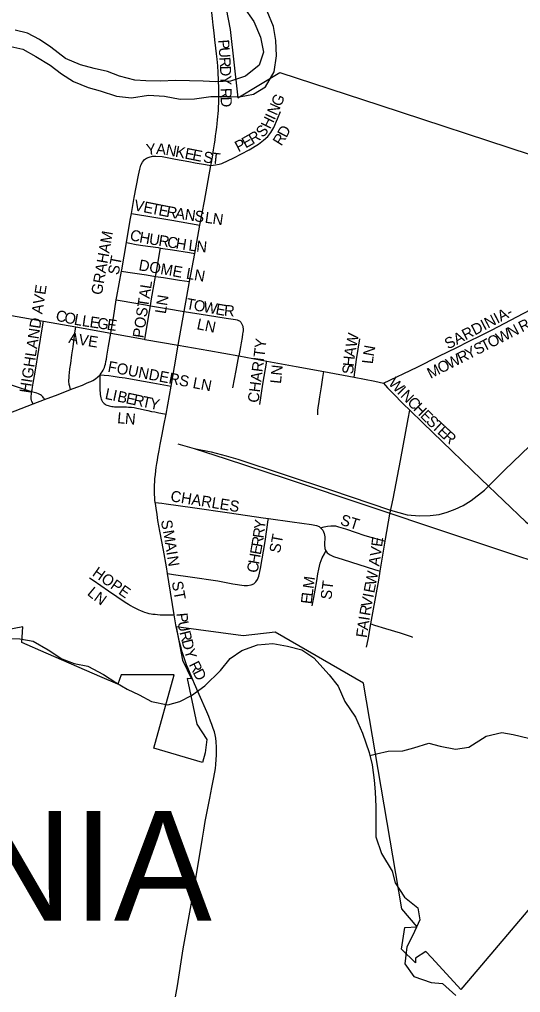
# Model space of a CAD drawing. Extents: x 1451455 to 1749751, y 218250 to 574981.
# Drawn here: x 1595918 to 1598198, y 366899 to 371327 of the extents above; entities that cross this region are included whole.
import ezdxf

# ---------------------------------------------------------------- set-up
doc = ezdxf.new("R2010")
doc.units = 0
for name, color, linetype in [('GM_X_City_Street', 7, 'Continuous'), ('GM_X_City_Street_Text', 7, 'Continuous'), ('GM_X_Corporation', 7, 'Continuous'), ('GM_X_Corporation_Text', 7, 'Continuous'), ('GM_X_County_Road', 7, 'Continuous'), ('GM_X_Major_River', 7, 'Continuous'), ('GM_X_Minor_River', 7, 'Continuous'), ('GM_X_Rail_Line', 7, 'Continuous')]:
    doc.layers.add(name, color=color, linetype=linetype)

msp = doc.modelspace()

# ---------------------------------------------------------------- linework, layer by layer
at = {"layer": 'GM_X_City_Street'}
for points in [[(1596825.1, 371008.2), (1596825.1, 371013.6), (1596824.2, 371050.5), (1596822.4, 371086.5), (1596820.3, 371116.1), (1596818.1, 371146), (1596815.5, 371170.3), (1596812.5, 371196.8), (1596807.7, 371234.5), (1596804.2, 371265.8), (1596800.3, 371300.9), (1596796.8, 371331.7), (1596789, 371399), (1596785.6, 371425), (1596781.2, 371458.9), (1596776, 371501), (1596771.2, 371536.6), (1596767.7, 371571.3), (1596764.7, 371605.2), (1596763.4, 371625.6), (1596762.6, 371643.4), (1596762.1, 371658.1), (1596761.7, 371675), (1596762.5, 371706.2)], [(1596823.3, 370913.4), (1596824.2, 370929.4), (1596825.1, 370946.8), (1596825.1, 370968.9), (1596825.1, 370989.3), (1596825.1, 371008.2)], [(1596789.4, 370662.6), (1596790.5, 370668.4), (1596796.2, 370700), (1596801.7, 370733.7), (1596805.8, 370760.4), (1596808.4, 370778.2), (1596810.9, 370797.3), (1596813.1, 370815.5), (1596815.7, 370837.6), (1596817.5, 370852.8), (1596819.4, 370869.9), (1596823.3, 370913.4)], [(1596789.4, 370662.6), (1596810.7, 370665.3), (1596826.8, 370668.2), (1596839.5, 370671.9), (1596893.6, 370697.7), (1596963.2, 370734.5), (1597005.3, 370759.9), (1597029.2, 370777.2), (1597048.3, 370795.1), (1597062.6, 370813), (1597075.5, 370835.8), (1597092.6, 370875.1), (1597105.5, 370908.8)], [(1596496.8, 370695.7), (1596509.1, 370700.6), (1596523.1, 370704.7), (1596538.5, 370705.7), (1596567.1, 370703.1), (1596627.7, 370692), (1596688.2, 370680.5), (1596717.9, 370675.3), (1596765.2, 370666.9), (1596789.4, 370662.6)], [(1596427.9, 370444.1), (1596432.8, 370471.9), (1596440.8, 370516.9), (1596459.4, 370619.3), (1596465.7, 370646.6), (1596470.6, 370664.7), (1596477.3, 370678.3), (1596487, 370689.6), (1596496.8, 370695.7)], [(1596739.4, 370391), (1596759.7, 370500.8), (1596789.4, 370662.6)], [(1596404.8, 370311.4), (1596422.6, 370413.9), (1596427.9, 370444.1)], [(1596427.9, 370444.1), (1596455.2, 370439.7), (1596501.6, 370432.4), (1596611, 370413.7), (1596739.4, 370391)], [(1596715.7, 370262.3), (1596739.4, 370391)], [(1596382.3, 370182.3), (1596383.4, 370187.8), (1596404.8, 370311.4)], [(1596404.8, 370311.4), (1596420.9, 370308.5), (1596449.5, 370303.4), (1596479.5, 370298.6), (1596549.3, 370288.7), (1596560.3, 370287)], [(1596537.4, 370158), (1596539.7, 370170.9), (1596558.9, 370279.2), (1596560.3, 370287)], [(1596560.3, 370287), (1596614, 370278.7), (1596691.3, 370266.1), (1596715.7, 370262.3)], [(1596692.1, 370134.3), (1596715.7, 370262.3)], [(1596358.1, 370050.8), (1596361.1, 370066.7), (1596382.3, 370182.3)], [(1596382.3, 370182.3), (1596411.1, 370177.7), (1596496.3, 370164.3), (1596537.4, 370158)], [(1596513.9, 370024.3), (1596519.7, 370055.7), (1596537.4, 370158)], [(1596537.4, 370158), (1596574.1, 370152.3), (1596645.8, 370141.4), (1596692.1, 370134.3)], [(1596667.1, 369998.4), (1596692.1, 370134.3)], [(1597574.4, 369672.7), (1597727.4, 369744.9), (1597827.2, 369794.4), (1597908.4, 369834.3), (1597962.2, 369861.2), (1598017.3, 369889), (1598066.4, 369913.8), (1598213.5, 369990.6), (1598346.3, 370060.4), (1598406.8, 370092.3)], [(1596334.4, 369898.9), (1596346.2, 369968.9), (1596358.1, 370050.8)], [(1596358.1, 370050.8), (1596376.7, 370047.7), (1596491.2, 370028.1), (1596513.9, 370024.3)], [(1596488, 369871.3), (1596494.1, 369907.9), (1596509.2, 369998.1), (1596513.9, 370024.3)], [(1596513.9, 370024.3), (1596588, 370011.7), (1596667.1, 369998.4)], [(1596640.4, 369845), (1596667.1, 369998.4)], [(1596667.1, 369998.4), (1596774.5, 369980.8), (1596858.8, 369967.6), (1596890.7, 369962.7), (1596901.4, 369961.1), (1596908.3, 369959.8), (1596911.6, 369958.9), (1596914.9, 369957.6), (1596918.8, 369955.5), (1596922.2, 369952.9), (1596925.7, 369949.6), (1596927.4, 369947.2), (1596929.2, 369944.1), (1596930.7, 369940.9), (1596932, 369937.4), (1596933.9, 369930.7), (1596934.8, 369927.4), (1596935.2, 369925.3), (1596935.7, 369922.7), (1596935.9, 369919), (1596935.9, 369915.5), (1596935.7, 369910), (1596934.6, 369902.7), (1596933.7, 369896.6), (1596930.9, 369880.1), (1596926.8, 369855.2), (1596923.9, 369838), (1596916.5, 369795.8)], [(1595881.4, 369980.5), (1596026.9, 369954.1)], [(1595973.6, 369632.3), (1595975.4, 369641.7), (1595977.5, 369653.8), (1595981, 369672.5), (1595989.7, 369722.4), (1596022.7, 369927.7), (1596026.9, 369954.1)], [(1596026.9, 369954.1), (1596174.4, 369928.5)], [(1596149.9, 369642.6), (1596146.7, 369656.2), (1596145.7, 369660.8), (1596144.8, 369665.4), (1596144.1, 369670.5), (1596143.2, 369676.1), (1596142.8, 369683.1), (1596144.1, 369698.7), (1596144.7, 369707.1), (1596145.9, 369719.5), (1596148, 369736.6), (1596151.5, 369761.7), (1596157.1, 369800.7), (1596162.4, 369838), (1596170.6, 369899.2), (1596174.4, 369928.5)], [(1596174.4, 369928.5), (1596334.4, 369898.9)], [(1596284.9, 369709.9), (1596290.3, 369717.4), (1596295.1, 369723.9), (1596299, 369730.4), (1596302.1, 369737.4), (1596304.6, 369743.9), (1596306.8, 369751.3), (1596309, 369759.1), (1596311.6, 369770.4), (1596313.7, 369781.6), (1596315.9, 369794.2), (1596323.7, 369840.2), (1596334.4, 369898.9)], [(1596334.4, 369898.9), (1596485, 369871.9), (1596488, 369871.3)], [(1596488, 369871.3), (1596640.4, 369845)], [(1597440.9, 369699.9), (1597452.6, 369779.3), (1597466.5, 369873)], [(1596608.6, 369658.6), (1596623.5, 369746.9), (1596640.4, 369845)], [(1596640.4, 369845), (1596779.4, 369820.6), (1596916.5, 369795.8)], [(1596889, 369650.2), (1596903.9, 369729.7), (1596916.5, 369795.8)], [(1596916.5, 369795.8), (1597043.3, 369772.8)], [(1597011.4, 369575.1), (1597026.1, 369666.9), (1597043.3, 369772.8)], [(1597043.3, 369772.8), (1597177, 369747.7), (1597303.4, 369724.7)], [(1597276.4, 369527.6), (1597276.2, 369537.2), (1597276.6, 369548), (1597277.9, 369560.6), (1597280.1, 369578), (1597285.3, 369610.3), (1597292.2, 369654.6), (1597299.2, 369698), (1597303.4, 369724.7)], [(1597303.4, 369724.7), (1597440.9, 369699.9)], [(1595973.6, 369632.3), (1595904.4, 369655.5), (1595861, 369670.2), (1595822.4, 369684.1)], [(1596149.9, 369642.6), (1596179.6, 369654), (1596204.4, 369663.6), (1596223.5, 369671.4), (1596233.7, 369675.8), (1596243, 369680), (1596251.7, 369684.4), (1596259.5, 369689.2), (1596266, 369693.5), (1596272.5, 369698.7), (1596284.9, 369709.9)], [(1596284.9, 369709.9), (1596304, 369708.5), (1596324.4, 369706.4), (1596345.2, 369703.8), (1596372.6, 369699.8), (1596398.4, 369695.7), (1596440.8, 369688.4), (1596524.7, 369673.9), (1596608.6, 369658.6)], [(1596297, 369586.1), (1596294.1, 369591.4), (1596292.5, 369595), (1596291.2, 369599.7), (1596289.9, 369604.8), (1596288.4, 369612.2), (1596287.1, 369620.9), (1596286.9, 369627.1), (1596286, 369639.5), (1596285.8, 369650.8), (1596285.3, 369668.6), (1596284.9, 369709.9)], [(1597440.9, 369699.9), (1597535.4, 369680.7), (1597574.4, 369672.7)], [(1596032.1, 369597.8), (1596093.7, 369621), (1596149.9, 369642.6)], [(1596585.3, 369531.3), (1596608.6, 369658.6)], [(1597574.4, 369672.7), (1597593.5, 369651), (1597613.9, 369629.3), (1597616.7, 369626.4)], [(1595980.2, 369578.1), (1595974.9, 369589.2), (1595973.2, 369593.9), (1595971.9, 369598.3), (1595970.8, 369603.5), (1595970.8, 369608.2), (1595971.4, 369613.5), (1595972.3, 369621.3), (1595973.6, 369632.3)], [(1596032.1, 369597.8), (1596029.8, 369601.6), (1596027.2, 369605.6), (1596024.4, 369610), (1596020.5, 369614.1), (1596018.1, 369616.4), (1596014.2, 369619), (1596010.8, 369620.6), (1596004.6, 369623.3), (1595996.4, 369625.9), (1595973.6, 369632.3)], [(1595980.2, 369578.1), (1596032.1, 369597.8)], [(1597616.7, 369626.4), (1597666.4, 369575.9), (1597694.3, 369548.9)], [(1595585.6, 369427.3), (1595614, 369438.3), (1595709.2, 369475.6), (1595802.1, 369510.4), (1595898.4, 369546.4), (1595980.2, 369578.1)], [(1596297, 369586.1), (1596300.4, 369582.4), (1596304, 369578.8), (1596307.5, 369576.2), (1596311.8, 369573.6), (1596316.2, 369571.6), (1596321.2, 369569.9), (1596326.8, 369568.1), (1596332.5, 369566.7), (1596338.5, 369565.9), (1596344.2, 369565.3), (1596350.7, 369565), (1596358.9, 369565), (1596370.2, 369565), (1596382.4, 369564.6), (1596394.1, 369564.2), (1596404.5, 369563.7), (1596414.9, 369563.3), (1596428.4, 369562), (1596439.7, 369560.7), (1596452.3, 369558.5), (1596467, 369555.5), (1596486.7, 369551.1), (1596501.7, 369547.7), (1596519.1, 369543.7), (1596534, 369540.8), (1596552.7, 369537.1), (1596562.1, 369535.5), (1596585.3, 369531.3)], [(1597582.1, 368953.1), (1597583.7, 368962.6), (1597603.6, 369075.3), (1597618.2, 369145.8), (1597652.4, 369319.3), (1597687.1, 369509.3), (1597694.3, 369548.9)], [(1597694.3, 369548.9), (1597753.7, 369491.3), (1597887.3, 369362.4), (1598019.3, 369235.2), (1598222.6, 369041.4), (1598230.9, 369033.5)], [(1596575.6, 369479.5), (1596585.3, 369531.3)], [(1596535.9, 369129.4), (1596534.5, 369140.1), (1596533.7, 369151.4), (1596532.8, 369165.3), (1596532.8, 369178.3), (1596532.8, 369194.8), (1596533.2, 369207.8), (1596534.1, 369224.3), (1596534.9, 369238.2), (1596536.7, 369254.2), (1596538.8, 369274.2), (1596540.6, 369288.5), (1596543.6, 369305.9), (1596546.2, 369322), (1596548.4, 369335.4), (1596551, 369349.8), (1596554, 369366.2), (1596558.8, 369393.1), (1596567.8, 369438.1), (1596575.6, 369479.5)], [(1596535.9, 369129.4), (1596566.1, 369125.4), (1596585.6, 369122.8), (1596705.6, 369106.2), (1596874.3, 369082.3), (1597026.6, 369059.8), (1597051.1, 369056.3)], [(1596591.8, 368805.9), (1596586.6, 368836.3), (1596573.2, 368911.4), (1596557.1, 368998.6), (1596552.7, 369022.5), (1596548, 369047.2), (1596544.5, 369074.1), (1596539.7, 369103.6), (1596536.7, 369124), (1596535.9, 369129.4)], [(1596591.8, 368805.9), (1596619.7, 368801.8), (1596694.3, 368790.8), (1596821, 368773), (1596888.4, 368759), (1596940.1, 368750.5), (1596956.5, 368750.7), (1596972.6, 368754), (1596984.5, 368759.4), (1596994.5, 368767.7), (1597002, 368778.3), (1597008, 368793.6), (1597015.2, 368829), (1597035.6, 368952), (1597050.3, 369050.6), (1597051.1, 369056.3)], [(1597051.1, 369056.3), (1597159.6, 369041), (1597247.3, 369029.1), (1597269.7, 369024.5), (1597281.7, 369019.2), (1597288.6, 369013.9)], [(1597288.6, 369013.9), (1597305.2, 369017.5), (1597320.7, 369020.9), (1597334.9, 369023), (1597347.3, 369023.2), (1597356.7, 369022.3), (1597369.8, 369018.9), (1597401.2, 369009.5), (1597450.7, 368992.1), (1597484.9, 368980.6), (1597522, 368969.4), (1597556.8, 368959.8), (1597582.1, 368953.1)], [(1597288.6, 369013.9), (1597298, 369003.5), (1597304.3, 368988.4), (1597307.2, 368972.3), (1597306.4, 368936.3), (1597308.3, 368920), (1597312.9, 368908.4)], [(1597559.8, 368816.7), (1597582.1, 368953.1)], [(1597250.5, 368658.3), (1597257.6, 368696.4), (1597263.4, 368730.5), (1597270.9, 368772.7), (1597276.7, 368804.4), (1597280.4, 368824.9), (1597286.8, 368852.6), (1597296, 368877.3), (1597306, 368895.7), (1597312.9, 368908.4)], [(1597312.9, 368908.4), (1597319, 368900.2), (1597332.1, 368890.3), (1597346.7, 368883), (1597390.5, 368869.5), (1597534.3, 368824.7), (1597559.8, 368816.7)], [(1596621.7, 368617.1), (1596598.3, 368768.1), (1596591.8, 368805.9)], [(1597517.3, 368576.1), (1597526.3, 368627), (1597553, 368775.3), (1597559.8, 368816.7)], [(1596237.1, 368785.6), (1596253.5, 368774.7), (1596322.6, 368727.3), (1596399.9, 368675.2), (1596413.8, 368666.5), (1596422.9, 368660.8), (1596433.3, 368654.8), (1596442.4, 368650), (1596452, 368645.2), (1596461.5, 368640.5), (1596469.3, 368637), (1596479.3, 368633.1), (1596486.7, 368630.5), (1596497.5, 368627), (1596507.5, 368624.4), (1596517, 368622.7), (1596525.3, 368621.4), (1596535.3, 368620.1), (1596546.2, 368619.2), (1596558.3, 368618.3), (1596578.7, 368617.5), (1596597.8, 368617.5), (1596621.7, 368617.1)], [(1596715, 368303.2), (1596683.6, 368375.8), (1596678, 368390.6), (1596671.5, 368408.8), (1596664.6, 368431.8), (1596658.9, 368449.6), (1596653.7, 368467), (1596648.1, 368489.1), (1596639.8, 368522.1), (1596629, 368571.6), (1596621.7, 368617.1)], [(1597498.1, 368469.8), (1597504.6, 368504.7), (1597517.3, 368576.1)], [(1597517.3, 368576.1), (1597533.8, 368571.2), (1597584.3, 368556.2), (1597650.5, 368536), (1597700.3, 368518.9), (1597706.4, 368516.6)]]:
    msp.add_lwpolyline(points, dxfattribs=at)
at = {"layer": 'GM_X_Corporation'}
for points in [[(1596812.4, 371619.3), (1596877.2, 371281.6), (1596912.6, 370971.2), (1597103.4, 371085.8), (1597557.5, 370936.9), (1598242.2, 370712.2)], [(1599051, 368237.9), (1597960.9, 366954), (1597926.9, 366912.4), (1597794.9, 367056.6), (1597768.2, 367085.8), (1597720.5, 367055.4), (1597720.4, 367034), (1597656.4, 367096.9), (1597671.7, 367195.5), (1597727.9, 367197.1), (1597658.5, 367279.2), (1597484.5, 368307.1), (1597081.1, 368538.8), (1596935.5, 368522.5), (1596630.8, 368563.8), (1596660.2, 368411.2), (1596700.3, 368326.7), (1596681.9, 368327.4), (1596725.4, 368120.2), (1596771, 368049.8), (1596762.8, 367989.4), (1596751.1, 367945.7), (1596529.5, 368010.5), (1596622.5, 368344.6), (1596380.3, 368344.6), (1596366.5, 368301.7), (1596294, 368332), (1596040.3, 368443.5), (1595928.7, 368491.5), (1595932.7, 368562.9), (1595669.5, 368512.3)]]:
    msp.add_lwpolyline(points, dxfattribs=at)
at = {"layer": 'GM_X_County_Road'}
for points in [[(1596807.5, 367902.4), (1596809.7, 367917.6), (1596811.5, 367936.1), (1596814.1, 367981.3), (1596814.6, 367997.8), (1596814.6, 368015.5), (1596813.7, 368039.4), (1596812, 368055.9), (1596808.9, 368071.5), (1596805.5, 368084.8), (1596800.2, 368101), (1596794.1, 368118), (1596788.1, 368134), (1596779.8, 368154.9), (1596770.7, 368175.7), (1596735.9, 368255.5), (1596720.5, 368290.3), (1596715, 368303.2)], [(1596628.3, 366879.4), (1596637, 366929.8), (1596663.8, 367097.3), (1596709.2, 367348.3), (1596728.6, 367463.2), (1596750.4, 367601.9), (1596756.5, 367637), (1596763.8, 367677.4), (1596783.8, 367783.7), (1596793.4, 367831.9), (1596801.2, 367869.2), (1596807.5, 367902.4)]]:
    msp.add_lwpolyline(points, dxfattribs=at)
at = {"layer": 'GM_X_Major_River'}
for points in [[(1595865.3, 371207), (1595933, 371191.7), (1595992.5, 371158.6), (1596057.9, 371119.3), (1596109.2, 371080.3), (1596164.7, 371045.3), (1596230.2, 371018), (1596285.9, 371003), (1596359.5, 370977.7), (1596427.3, 370970.4), (1596505.5, 370983.1), (1596577.4, 370977.8), (1596649.1, 370964.5), (1596715.1, 370965.3), (1596789.2, 370976), (1596857.2, 370976.8), (1596919.1, 370975.7), (1596983.3, 370986.6), (1597037.8, 371019.8), (1597076.8, 371089.2), (1597087.9, 371161.2), (1597085, 371231.4), (1597073.9, 371295.7), (1597045, 371364.3)], [(1596937.4, 371384.3), (1596984.3, 371317.3), (1597015.2, 371246.6), (1597028.2, 371178.2), (1597009.3, 371118.5), (1596946.6, 371069.5), (1596878.2, 371046.6), (1596812.2, 371043.8), (1596754.3, 371046.8), (1596630.4, 371049), (1596558.4, 371046.3), (1596492.5, 371047.4), (1596442.5, 371050.3), (1596372.9, 371069.6), (1596319.2, 371090.6), (1596257.5, 371103.7), (1596195.8, 371120.9), (1596128.3, 371150.1), (1596061.1, 371201.5), (1596009.7, 371236.5), (1595954.1, 371265.5), (1595898.4, 371278.5)]]:
    msp.add_lwpolyline(points, dxfattribs=at)
at = {"layer": 'GM_X_Minor_River'}
for points in [[(1595857.7, 368510), (1595919.5, 368509), (1595981.1, 368498), (1596048.4, 368458.9), (1596111.6, 368417.8), (1596167.2, 368396.9), (1596228.8, 368383.9), (1596300.1, 368346.6), (1596357.4, 368309.7), (1596408.8, 368278.8), (1596462.3, 368253.9), (1596519.7, 368222.9), (1596593.3, 368207.7), (1596647.3, 368222.9), (1596701.5, 368250.1), (1596761.9, 368295.2), (1596832.6, 368364.2), (1596877.2, 368419.6), (1596929.5, 368454.8), (1597001.7, 368481.7), (1597071.6, 368486.7), (1597137.2, 368475.6), (1597202.8, 368458.6), (1597258.1, 368421.6), (1597326.9, 368344.4), (1597368.1, 368293.7), (1597399.1, 368223.1), (1597448, 368152.2), (1597479, 368079.6), (1597509.7, 367991), (1597522.9, 367934.7), (1597531.9, 367864.5), (1597537.2, 367812.3), (1597540.3, 367744.1), (1597539.6, 367686), (1597540.5, 367607.9), (1597565.4, 367531.4), (1597614.2, 367450.5), (1597627.5, 367398.2), (1597670.5, 367333.4), (1597731.7, 367284.4), (1597740.9, 367230.2), (1597708.1, 367160.6), (1597681.5, 367106.9), (1597672.4, 367028.9), (1597713.6, 366972.2), (1597791, 366945), (1597842.8, 366940.1), (1597903.9, 366885.1)], [(1597512.9, 367977.3), (1597543.5, 367984.5), (1597595.6, 367997.7), (1597663.4, 367998.7), (1597713.4, 368011.9), (1597781.5, 368032.9), (1597833.2, 368020.1), (1597902.9, 368007), (1597962.8, 368016.1), (1598041.3, 368065), (1598113.3, 368082), (1598165.1, 368073.2), (1598234.7, 368056.1)]]:
    msp.add_lwpolyline(points, dxfattribs=at)
at = {"layer": 'GM_X_Rail_Line'}
for points in [[(1596713.8, 369374.4), (1596790.7, 369359), (1596858.9, 369341.6), (1596911.7, 369325.5), (1597333.3, 369186), (1597607.4, 369094.4), (1597682.8, 369073), (1597738.1, 369068.2), (1597786.5, 369069.4), (1597827.6, 369075), (1597864.3, 369084.3), (1597901.4, 369098.4), (1597937.3, 369114.6), (1597973.6, 369137.6), (1598033.9, 369185.6), (1598127.4, 369277), (1598391.6, 369530.7)], [(1596639.1, 369396.6), (1596713.8, 369374.4)], [(1596713.8, 369374.4), (1596859.4, 369327.7), (1597131.8, 369237.6), (1597517.7, 369108.7), (1597856.7, 368995.4), (1598125.3, 368906.4), (1598492.8, 368784.7)]]:
    msp.add_lwpolyline(points, dxfattribs=at)

# ---------------------------------------------------------------- texts
at = {"layer": 'GM_X_City_Street_Text'}
for s, rotation, p in [('P', 274.2102, (1596822, 371233.9)), ('U', 274.2033, (1596824.6, 371198.8)), ('R', 273.743, (1596827.8, 371155)), ('D', 271.8145, (1596830.4, 371116)), ('Y', 271.2896, (1596831.8, 371072.1)), ('R', 271.2899, (1596833, 371014.9)), ('D', 271.2677, (1596833.9, 370975.3)), ('G', 65.865, (1597106.6, 370927.1)), ('N', 65.865, (1597088.6, 370886.9)), ('H', 63.1831, (1597058.5, 370825.4)), ('I', 65.3526, (1597079.2, 370866.5)), ('S', 45.8461, (1597024.4, 370786.7)), ('D', 62.8735, (1597133.1, 370785.8)), ('E', 29.1913, (1596947.2, 370739.5)), ('R', 31.027, (1596979.4, 370757.5)), ('R', 57.92, (1597109.7, 370748.3)), ('Y', 6.1085, (1596497.2, 370709.9)), ('A', 355.5376, (1596538.5, 370714.5)), ('N', 349.4488, (1596581, 370711.3)), ('K', 348.7372, (1596624.1, 370703.2)), ('P', 27.1272, (1596914.1, 370722.5)), ('E', 348.7492, (1596667.3, 370694.6)), ('E', 348.7578, (1596701.8, 370687.8)), ('S', 351.5024, (1596751.9, 370677.9)), ('T', 353.5349, (1596788.6, 370672.5)), ('V', 348.7158, (1596436.1, 370459.2)), ('E', 348.7008, (1596479.2, 370450.6)), ('T', 348.7337, (1596513.8, 370443.7)), ('E', 348.7008, (1596548.3, 370436.9)), ('R', 349.731, (1596583.8, 370429.8)), ('A', 351.522, (1596624.4, 370422.4)), ('N', 351.7035, (1596668.1, 370415.9)), ('S', 351.7182, (1596711.7, 370409.6)), ('L', 351.7182, (1596759.6, 370402.6)), ('N', 351.716, (1596794.4, 370397.5)), ('GRAHAM', 79.941, (1596292.8, 370070.9)), ('C', 342.2026, (1596416.1, 370326.6)), ('H', 349.8883, (1596460.9, 370312.8)), ('U', 350.7638, (1596505.1, 370304.9)), ('R', 350.7572, (1596548.5, 370297.8)), ('C', 350.7294, (1596587.6, 370291.5)), ('H', 350.7288, (1596626.7, 370285.1)), ('L', 352.9997, (1596685.3, 370275.8)), ('N', 353.9542, (1596721.1, 370271.4)), ('ST', 79.3744, (1596369.1, 370162.1)), ('DOME LN', 349.9422, (1596458.1, 370186.4)), ('POSTAL', 81.251, (1596482.1, 369874.9)), ('HIGHLAND AVE', 81.3373, (1595967.3, 369624.1)), ('LN', 81.022, (1596583.8, 369985.2)), ('T', 349.7294, (1596673.6, 370010.4)), ('O', 349.7291, (1596708.3, 370004.2)), ('W', 349.7416, (1596751.6, 369996.3)), ('C', 347.2657, (1596079.9, 369957.6)), ('O', 347.3527, (1596118.6, 369948.9)), ('E', 349.7245, (1596807.9, 369986.1)), ('R', 354.864, (1596847.3, 369979.2)), ('SARDINIA-', 27.6465, (1597868.8, 369824.8)), ('L', 349.8117, (1596163.9, 369938.8)), ('L', 351.5662, (1596200.2, 369932.3)), ('E', 351.6788, (1596235.1, 369927.1)), ('G', 351.6659, (1596269.9, 369922)), ('E', 351.6788, (1596313.5, 369915.6)), ('LN', 348.116, (1596722.2, 369918.4)), ('R', 26.4239, (1598204.6, 369902.6)), ('W', 78.6802, (1597451.1, 369831.8)), ('W', 27.0012, (1598102.7, 369850.8)), ('N', 26.9657, (1598153.6, 369876.8)), ('A', 348.8701, (1596139.1, 369856.3)), ('V', 350.6716, (1596184, 369847.5)), ('E', 350.8832, (1596227.6, 369840.4)), ('CHARITY', 82.6506, (1597005.8, 369580.5)), ('S', 27.0386, (1598000.8, 369798.9)), ('T', 26.9926, (1598032.1, 369814.9)), ('O', 27.0135, (1598063.5, 369830.8)), ('A', 79.5603, (1597443.2, 369788.8)), ('N', 79.7147, (1597529.9, 369791.8)), ('R', 26.9995, (1597926.2, 369760.9)), ('Y', 26.9951, (1597961.5, 369778.9)), ('FOUNDERS LN', 349.1584, (1596317.1, 369724.5)), ('H', 84.4612, (1597439.1, 369746.1)), ('L', 83.8137, (1597526.2, 369757.8)), ('O', 27.018, (1597836.1, 369714.9)), ('W', 27.0162, (1597875.3, 369734.9)), ('LN', 83.982, (1597107.9, 369667.7)), ('S', 86.2277, (1597436.8, 369711.4)), ('M', 26.9968, (1597789, 369691)), ('W', 314.2748, (1597593.8, 369669)), ('L', 347.9988, (1596304.4, 369601)), ('I', 347.9785, (1596338.8, 369593.7)), ('B', 348.0116, (1596360.4, 369589.1)), ('I', 314.2659, (1597633.7, 369628)), ('N', 314.2826, (1597649.1, 369612.2)), ('E', 347.9988, (1596399.1, 369580.9)), ('R', 347.99, (1596433.5, 369573.5)), ('T', 347.9985, (1596472.3, 369565.3)), ('Y', 348.001, (1596506.7, 369558)), ('C', 314.2787, (1597679.8, 369580.8)), ('H', 314.2736, (1597707.4, 369552.4)), ('E', 314.9759, (1597738.6, 369520.4)), ('L', 354.8303, (1596361.4, 369490.2)), ('N', 354.9728, (1596396.6, 369487.1)), ('S', 316.8034, (1597764.8, 369494.3)), ('T', 317.264, (1597790.8, 369469.9)), ('E', 317.2817, (1597816.6, 369446)), ('R', 317.3016, (1597842.5, 369422.2)), ('CHARLES', 350.8358, (1596602.9, 369134.9)), ('ST', 342.6576, (1597374.2, 369029)), ('S', 277.1217, (1596562.4, 369047.6)), ('Y', 82.9268, (1597034.3, 369004.1)), ('M', 279.127, (1596571.1, 368999.5)), ('R', 80.6251, (1597022.1, 368923.6)), ('R', 82.0227, (1597028.7, 368964)), ('ST', 79.3721, (1597103.5, 368895.9)), ('A', 279.1425, (1596579.5, 368947.3)), ('E', 80.0031, (1597015.9, 368888.4)), ('AVE', 82.1508, (1597555.7, 368836.5)), ('I', 279.1474, (1596586.5, 368903.9)), ('N', 279.1425, (1596590, 368882.2)), ('H', 80.0059, (1597008.2, 368845.1)), ('C', 80.0187, (1597001.4, 368806.1)), ('HOPE', 325.0104, (1596246, 368798.9)), ('W', 78.9515, (1597539.3, 368748.9)), ('ST', 280.6279, (1596610.7, 368766.6)), ('M', 81.5917, (1597256.3, 368734.2)), ('ST', 82.8783, (1597337.4, 368684.9)), ('E', 78.9473, (1597532.6, 368714.3)), ('L', 320.3204, (1596223, 368711.1)), ('N', 324.0347, (1596252.8, 368686.4)), ('E', 82.9326, (1597247.7, 368664.7)), ('L', 82.9326, (1597252, 368699.6)), ('I', 78.9559, (1597528.4, 368692.7)), ('V', 79.0245, (1597520, 368649.6)), ('P', 275.2266, (1596632.8, 368624.7)), ('R', 80.2622, (1597513.4, 368610.8)), ('U', 280.9648, (1596636.8, 368584.3)), ('A', 81.533, (1597503.7, 368545.8)), ('I', 81.5446, (1597510.2, 368589.3)), ('R', 284.0854, (1596645.8, 368538.3)), ('F', 81.553, (1597498.5, 368511)), ('D', 284.2019, (1596655.5, 368499.8)), ('Y', 285.9792, (1596666.7, 368455.5)), ('R', 296.5645, (1596687.4, 368391.7)), ('D', 297.6994, (1596705.6, 368355.4))]:
    msp.add_text(s, height=50, rotation=rotation, dxfattribs=at).set_placement(p)
at = {"layer": 'GM_X_Corporation_Text'}
msp.add_text('SARDINIA', height=500, rotation=0, dxfattribs=at).set_placement((1593635.6, 367225.4))

doc.saveas('drawing.dxf')
